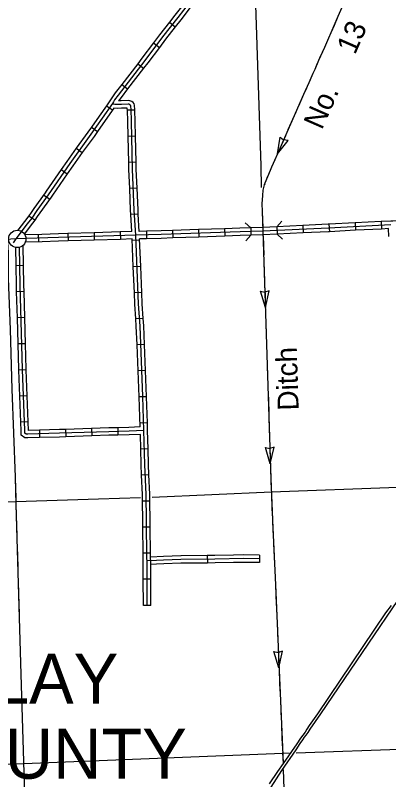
# Model space of a CAD drawing. Extents: x -5566 to 1759129, y -3726 to 731467.
# Drawn here: x -4817.8 to -4760.4, y 389.7 to 507.2 of the extents above; entities that cross this region are included whole.
import ezdxf

# ---------------------------------------------------------------- set-up
doc = ezdxf.new("R2010")
doc.units = 0
doc.layers.add('Default', color=7, linetype='Continuous')

msp = doc.modelspace()

# ---------------------------------------------------------------- linework, layer by layer
at = {"layer": 'Default'}
for p, q in [((-4794.1, 506.12), (-4793.2, 505.42)), ((-4796.55, 502.94), (-4795.64, 502.25)), ((-4798.97, 499.75), (-4798.07, 499.05)), ((-4801.42, 496.57), (-4800.52, 495.87)), ((-4803.77, 493.29), (-4802.84, 492.65)), ((-4799.41, 492.62), (-4800.55, 492.59)), ((-4806.06, 490.01), (-4805.13, 489.35)), ((-4799.31, 488.61), (-4800.44, 488.58)), ((-4777.51, 485.9), (-4777.12, 488.47)), ((-4777.51, 485.9), (-4775.88, 487.93)), ((-4777.12, 488.47), (-4776.57, 488.04)), ((-4775.88, 487.93), (-4776.57, 488.04)), ((-4808.39, 486.75), (-4807.47, 486.09)), ((-4799.21, 484.6), (-4800.35, 484.58)), ((-4810.72, 483.47), (-4809.78, 482.83)), ((-4813.41, 479.59), (-4812.47, 478.94)), ((-4799.06, 480.61), (-4800.2, 480.56)), ((-4815.69, 476.37), (-4814.74, 475.73)), ((-4798.88, 476.61), (-4800.02, 476.55)), ((-4773.62, 474.88), (-4773.56, 473.74)), ((-4769.61, 475.07), (-4769.55, 473.93)), ((-4765.61, 475.28), (-4765.55, 474.14)), ((-4761.6, 475.48), (-4761.54, 474.34)), ((-4809.67, 473.65), (-4809.64, 472.51)), ((-4805.66, 473.77), (-4805.63, 472.63)), ((-4801.65, 473.89), (-4801.62, 472.75)), ((-4797.64, 473.99), (-4797.62, 472.85)), ((-4793.64, 474.1), (-4793.6, 472.96)), ((-4789.63, 474.24), (-4789.59, 473.1)), ((-4785.63, 474.38), (-4785.59, 473.24)), ((-4781.62, 474.52), (-4781.58, 473.38)), ((-4777.62, 474.68), (-4777.57, 473.54)), ((-4814.24, 473.51), (-4814.2, 472.37)), ((-4798.67, 472.6), (-4799.81, 472.55)), ((-4816.49, 468.72), (-4817.62, 468.7)), ((-4798.5, 468.59), (-4799.64, 468.54)), ((-4816.41, 464.72), (-4817.55, 464.69)), ((-4798.33, 464.58), (-4799.47, 464.54)), ((-4779.37, 462.29), (-4780.13, 464.79)), ((-4780.13, 464.79), (-4779.45, 464.63)), ((-4778.78, 464.83), (-4779.44, 464.63)), ((-4779.37, 462.29), (-4778.78, 464.83)), ((-4816.3, 460.71), (-4817.44, 460.68)), ((-4798.11, 460.59), (-4799.25, 460.52)), ((-4816.2, 456.7), (-4817.34, 456.67)), ((-4797.92, 456.57), (-4799.06, 456.53)), ((-4816.1, 452.7), (-4817.23, 452.66)), ((-4797.76, 452.57), (-4798.9, 452.52)), ((-4815.94, 448.69), (-4817.08, 448.65)), ((-4797.6, 448.56), (-4798.74, 448.52)), ((-4815.79, 444.69), (-4816.93, 444.64)), ((-4797.48, 444.55), (-4798.61, 444.51)), ((-4814.05, 443.42), (-4814.02, 442.28)), ((-4810.05, 443.53), (-4810.01, 442.39)), ((-4806.04, 443.67), (-4806, 442.53)), ((-4802.03, 443.78), (-4802, 442.65)), ((-4778.61, 438.25), (-4779.36, 440.74)), ((-4779.36, 440.74), (-4778.69, 440.58)), ((-4778.02, 440.78), (-4778.68, 440.58)), ((-4778.61, 438.25), (-4778.02, 440.78)), ((-4797.37, 440.54), (-4798.51, 440.51)), ((-4797.24, 436.54), (-4798.38, 436.49)), ((-4797.09, 432.52), (-4798.23, 432.5)), ((-4797.03, 428.5), (-4798.17, 428.49)), ((-4797, 424.49), (-4798.14, 424.48)), ((-4788.28, 424.13), (-4788.27, 422.99)), ((-4780.25, 424.2), (-4780.26, 423.06)), ((-4796.97, 420.48), (-4798.11, 420.48)), ((-4796.95, 416.47), (-4798.09, 416.47)), ((-4777.28, 406.89), (-4778.06, 409.38)), ((-4778.06, 409.38), (-4777.39, 409.23)), ((-4776.72, 409.44), (-4777.38, 409.23)), ((-4777.28, 406.89), (-4776.72, 409.44))]:
    msp.add_line(p, q, dxfattribs=at)
for points in [[(-4763.47, 517.83), (-4768.25, 506.99), (-4769.3, 504.52), (-4769.67, 503.68), (-4770.3, 502.24), (-4771.22, 500.26), (-4771.76, 498.86), (-4772.09, 498.26), (-4772.72, 496.79), (-4773.51, 495.01), (-4777.51, 485.9), (-4778.43, 483.83), (-4778.89, 482.73), (-4779.21, 482.02), (-4779.53, 481.11), (-4779.74, 480.29), (-4779.81, 479.47), (-4779.88, 478.8), (-4779.9, 478.28), (-4779.84, 477.05), (-4779.74, 474.02), (-4778.54, 436), (-4778.25, 428.36)], [(-4785.83, 515.93), (-4792.8, 506.87), (-4795.14, 503.86), (-4797.87, 500.25), (-4801.97, 494.91), (-4802.55, 494.18), (-4802.7, 493.91), (-4802.86, 493.61), (-4804.41, 491.37), (-4806.14, 488.91), (-4809.39, 484.4), (-4812.72, 479.57), (-4814.45, 477.18), (-4815.22, 476.03), (-4815.91, 475.13), (-4817.67, 472.82), (-4818.06, 472.22)], [(-4820.46, 512.01), (-4818.96, 472.49), (-4818.91, 471.43), (-4818.86, 470.81), (-4818.87, 469.76), (-4818.83, 466.73), (-4818.54, 458.88), (-4818.31, 449.71), (-4817.77, 436.19), (-4817.67, 431.97)], [(-4779.94, 480.72), (-4780.01, 484.03), (-4780.95, 511.91)], [(-4791.65, 509.29), (-4793.25, 507.22), (-4794.1, 506.12)], [(-4790.75, 508.6), (-4792.35, 506.52), (-4793.2, 505.42)], [(-4768.24, 507), (-4768.25, 506.99), (-4768.83, 505.62)], [(-4794.1, 506.12), (-4795.6, 504.2), (-4796.55, 502.94)], [(-4793.2, 505.42), (-4794.69, 503.51), (-4795.64, 502.25)], [(-4768.83, 505.62), (-4769.3, 504.52), (-4769.42, 504.24)], [(-4769.83, 503.32), (-4770.3, 502.24), (-4771.07, 500.58)], [(-4796.55, 502.94), (-4798.32, 500.59), (-4798.97, 499.75)], [(-4795.64, 502.25), (-4797.42, 499.9), (-4798.07, 499.05)], [(-4798.97, 499.75), (-4801.42, 496.57)], [(-4771.46, 499.66), (-4771.76, 498.86), (-4772.09, 498.26), (-4772.67, 496.91)], [(-4798.07, 499.05), (-4800.52, 495.87)], [(-4801.42, 496.57), (-4802.42, 495.26), (-4803.35, 493.91), (-4803.77, 493.29)], [(-4773.08, 495.99), (-4773.51, 495.01), (-4774.29, 493.24)], [(-4800.52, 495.87), (-4801.52, 494.56), (-4801.94, 494.03)], [(-4797.61, 429.46), (-4797.68, 433.53), (-4797.88, 438.13), (-4798.01, 443.36), (-4798.17, 448.58), (-4798.61, 459.41), (-4798.83, 462.81), (-4799.28, 473.39), (-4799.49, 477.25), (-4799.75, 483.53), (-4799.93, 490.88), (-4799.99, 492.82), (-4800.01, 493.11), (-4800.03, 493.26), (-4800.04, 493.32), (-4800.1, 493.4), (-4800.16, 493.45), (-4800.32, 493.51), (-4800.44, 493.52), (-4801.47, 493.49), (-4802.03, 493.46), (-4802.49, 493.48), (-4802.7, 493.55), (-4802.86, 493.61)], [(-4799.41, 492.62), (-4799.42, 492.85), (-4799.44, 493.16), (-4799.46, 493.36), (-4799.51, 493.56), (-4799.68, 493.79), (-4799.89, 493.96), (-4800.2, 494.07), (-4800.42, 494.09), (-4801.5, 494.06), (-4801.94, 494.03)], [(-4803.77, 493.29), (-4804.87, 491.69), (-4806.06, 490.01)], [(-4802.65, 492.92), (-4803.94, 491.04), (-4805.13, 489.35)], [(-4800.55, 492.59), (-4800.56, 492.79), (-4800.57, 492.94), (-4801.45, 492.92), (-4802.03, 492.89), (-4802.65, 492.92)], [(-4800.44, 488.58), (-4800.5, 490.86), (-4800.55, 492.59)], [(-4799.31, 488.61), (-4799.36, 490.89), (-4799.41, 492.62)], [(-4774.69, 492.32), (-4775.9, 489.57)], [(-4806.06, 490.01), (-4806.6, 489.24), (-4808.39, 486.75)], [(-4805.13, 489.35), (-4805.67, 488.57), (-4807.47, 486.09)], [(-4800.35, 484.58), (-4800.44, 488.58)], [(-4799.21, 484.6), (-4799.31, 488.61)], [(-4776.3, 488.65), (-4777.51, 485.9), (-4777.51, 485.9)], [(-4808.39, 486.75), (-4809.86, 484.73), (-4810.72, 483.47)], [(-4807.47, 486.09), (-4808.93, 484.07), (-4809.78, 482.83)], [(-4800.2, 480.56), (-4800.32, 483.51), (-4800.35, 484.58)], [(-4799.06, 480.61), (-4799.18, 483.55), (-4799.21, 484.6)], [(-4777.92, 484.98), (-4778.43, 483.83), (-4778.52, 483.6)], [(-4810.72, 483.47), (-4813, 480.17)], [(-4778.52, 483.6), (-4778.89, 482.73), (-4779.12, 482.22)], [(-4809.78, 482.83), (-4812.06, 479.52)], [(-4779.47, 481.29), (-4779.53, 481.11), (-4779.74, 480.29), (-4779.81, 479.47), (-4779.88, 478.8), (-4779.89, 478.32)], [(-4813, 480.17), (-4813.18, 479.9), (-4814.91, 477.51), (-4815.32, 476.9)], [(-4812.06, 479.52), (-4812.25, 479.25), (-4813.98, 476.85), (-4814.38, 476.26)], [(-4800.02, 476.55), (-4800.05, 477.22), (-4800.2, 480.56)], [(-4798.88, 476.61), (-4798.92, 477.28), (-4799.06, 480.61)], [(-4779.85, 477.32), (-4779.84, 477.05), (-4779.76, 474.58)], [(-4815.32, 476.9), (-4815.69, 476.37), (-4816.36, 475.48), (-4817.37, 474.15)], [(-4814.38, 476.26), (-4814.76, 475.7), (-4815.46, 474.79), (-4816.37, 473.59)], [(-4799.88, 473.94), (-4800.02, 476.55)], [(-4798.74, 473.97), (-4798.88, 476.61)], [(-4760.09, 474.99), (-4769.7, 474.49), (-4779.76, 474.01), (-4783.25, 473.89), (-4795.37, 473.47), (-4799.28, 473.39), (-4811.13, 473.04), (-4817.67, 472.82), (-4819.19, 472.75)], [(-4782.45, 475.29), (-4781.62, 474.52)], [(-4777.62, 474.68), (-4776.85, 475.53)], [(-4773.62, 474.88), (-4777.62, 474.68)], [(-4769.61, 475.07), (-4769.73, 475.06), (-4773.62, 474.88)], [(-4765.61, 475.28), (-4769.61, 475.07)], [(-4761.6, 475.48), (-4765.61, 475.28)], [(-4757.58, 475.62), (-4759.78, 475.57), (-4760.11, 475.56), (-4761.6, 475.48)], [(-4809.67, 473.65), (-4811.15, 473.61), (-4813.68, 473.52)], [(-4805.66, 473.77), (-4809.67, 473.65)], [(-4801.65, 473.89), (-4805.66, 473.77)], [(-4799.88, 473.94), (-4801.65, 473.89)], [(-4797.64, 473.99), (-4798.74, 473.97)], [(-4793.64, 474.1), (-4795.39, 474.04), (-4797.64, 473.99)], [(-4789.63, 474.24), (-4793.64, 474.1)], [(-4785.63, 474.38), (-4789.63, 474.24)], [(-4781.62, 474.52), (-4783.27, 474.46), (-4785.63, 474.38)], [(-4777.62, 474.68), (-4779.78, 474.58), (-4781.62, 474.52)], [(-4773.56, 473.74), (-4777.57, 473.54)], [(-4769.55, 473.93), (-4769.68, 473.93), (-4773.56, 473.74)], [(-4765.55, 474.14), (-4769.55, 473.93)], [(-4761.54, 474.34), (-4765.55, 474.14)], [(-4760.46, 474.4), (-4761.54, 474.34)], [(-4760.42, 473.2), (-4760.46, 474.4)], [(-4813.68, 473.52), (-4816.27, 473.44)], [(-4809.64, 472.51), (-4811.12, 472.47), (-4813.64, 472.39)], [(-4805.63, 472.63), (-4809.64, 472.51)], [(-4801.62, 472.75), (-4805.63, 472.63)], [(-4799.82, 472.81), (-4801.62, 472.75)], [(-4799.64, 468.54), (-4799.82, 472.81)], [(-4797.62, 472.85), (-4798.68, 472.83)], [(-4798.5, 468.59), (-4798.68, 472.83)], [(-4793.6, 472.96), (-4795.36, 472.9), (-4797.62, 472.85)], [(-4789.59, 473.1), (-4793.6, 472.96)], [(-4785.59, 473.24), (-4789.59, 473.1)], [(-4781.58, 473.38), (-4783.23, 473.32), (-4785.59, 473.24)], [(-4781.58, 473.38), (-4782.36, 472.54)], [(-4777.57, 473.54), (-4779.74, 473.44), (-4781.58, 473.38)], [(-4779.72, 473.31), (-4779.63, 470.31)], [(-4776.72, 472.78), (-4777.57, 473.54)], [(-4817.62, 468.7), (-4817.67, 471.51)], [(-4810.97, 442.93), (-4815.82, 442.8), (-4816.08, 442.8), (-4816.28, 442.95), (-4816.31, 443.35), (-4816.67, 452.76), (-4817, 465.71), (-4817.1, 471.62)], [(-4816.49, 468.72), (-4816.54, 471.86)], [(-4813.64, 472.39), (-4816.23, 472.3)], [(-4779.6, 469.31), (-4779.5, 466.3)], [(-4817.55, 464.69), (-4817.57, 465.7), (-4817.62, 468.7)], [(-4816.41, 464.72), (-4816.43, 465.72), (-4816.49, 468.72)], [(-4799.47, 464.54), (-4799.64, 468.54)], [(-4798.33, 464.58), (-4798.5, 468.59)], [(-4817.44, 460.68), (-4817.55, 464.69)], [(-4816.3, 460.71), (-4816.41, 464.72)], [(-4799.25, 460.52), (-4799.4, 462.78), (-4799.47, 464.54)], [(-4798.11, 460.59), (-4798.26, 462.84), (-4798.33, 464.58)], [(-4779.47, 465.3), (-4779.37, 462.29)], [(-4816.2, 456.7), (-4816.3, 460.71)], [(-4779.34, 461.29), (-4779.29, 459.79)], [(-4817.34, 456.67), (-4817.44, 460.68)], [(-4799.06, 456.53), (-4799.18, 459.38), (-4799.25, 460.52)], [(-4797.92, 456.57), (-4798.04, 459.44), (-4798.11, 460.59)], [(-4779.29, 459.79), (-4779.25, 458.28)], [(-4779.21, 457.28), (-4779.12, 454.28)], [(-4817.23, 452.66), (-4817.24, 452.74), (-4817.34, 456.67)], [(-4816.1, 452.7), (-4816.1, 452.77), (-4816.2, 456.7)], [(-4798.9, 452.52), (-4799.06, 456.53)], [(-4797.76, 452.57), (-4797.92, 456.57)], [(-4817.08, 448.65), (-4817.23, 452.66)], [(-4815.94, 448.69), (-4816.1, 452.7)], [(-4798.74, 448.52), (-4798.74, 448.56), (-4798.9, 452.52)], [(-4797.6, 448.56), (-4797.6, 448.6), (-4797.76, 452.57)], [(-4779.09, 453.27), (-4778.99, 450.27)], [(-4778.96, 449.27), (-4778.86, 446.26)], [(-4816.93, 444.64), (-4817.08, 448.65)], [(-4815.79, 444.69), (-4815.94, 448.69)], [(-4798.59, 443.9), (-4798.74, 448.52)], [(-4797.48, 444.55), (-4797.6, 448.56)], [(-4814.02, 442.28), (-4815.81, 442.23), (-4816.27, 442.23), (-4816.84, 442.66), (-4816.88, 443.32), (-4816.93, 444.64)], [(-4814.05, 443.42), (-4815.74, 443.37), (-4815.74, 443.38), (-4815.79, 444.69)], [(-4797.37, 440.54), (-4797.44, 443.38), (-4797.48, 444.55)], [(-4778.83, 445.26), (-4778.74, 442.25)], [(-4810.05, 443.53), (-4810.99, 443.5), (-4814.05, 443.42)], [(-4798.01, 443.36), (-4800.3, 443.25), (-4803.4, 443.18), (-4810.97, 442.93)], [(-4806.04, 443.67), (-4810.05, 443.53)], [(-4802.03, 443.78), (-4803.42, 443.75), (-4806.04, 443.67)], [(-4798.59, 443.9), (-4800.32, 443.82), (-4802.03, 443.78)], [(-4810.01, 442.39), (-4810.96, 442.36), (-4814.02, 442.28)], [(-4806, 442.53), (-4810.01, 442.39)], [(-4802, 442.65), (-4803.39, 442.62), (-4806, 442.53)], [(-4798.56, 442.76), (-4800.28, 442.68), (-4802, 442.65)], [(-4798.51, 440.51), (-4798.56, 442.76)], [(-4778.71, 441.25), (-4778.61, 438.25)], [(-4798.38, 436.49), (-4798.45, 438.11), (-4798.51, 440.51)], [(-4797.24, 436.54), (-4797.31, 438.15), (-4797.37, 440.54)], [(-4778.58, 437.24), (-4778.54, 436), (-4778.53, 435.74)], [(-4798.23, 432.5), (-4798.25, 433.52), (-4798.38, 436.49)], [(-4797.09, 432.52), (-4797.11, 433.55), (-4797.24, 436.54)], [(-4817.75, 435.27), (-4817.67, 432.26)], [(-4778.53, 435.74), (-4778.47, 434.24)], [(-4796.75, 433.12), (-4778.45, 433.92)], [(-4778.45, 433.92), (-4759.05, 434.65)], [(-4817.69, 432.44), (-4804.97, 432.84), (-4798.54, 433.05)], [(-4798.17, 428.49), (-4798.18, 429.46), (-4798.23, 432.5)], [(-4797.03, 428.5), (-4797.04, 429.47), (-4797.09, 432.52)], [(-4778.43, 433.24), (-4778.32, 430.23)], [(-4845.6, 431.74), (-4824.91, 432.35), (-4817.69, 432.44)], [(-4817.67, 431.97), (-4816.9, 405.91), (-4816.49, 392.49), (-4815.62, 362.39), (-4815.53, 359.66), (-4815.5, 358.79), (-4815.34, 353.2), (-4815.17, 347.64), (-4814.91, 340.66), (-4814.85, 339.52), (-4814.9, 337.55), (-4814.88, 337.3), (-4814.8, 336.8), (-4814.76, 336.65)], [(-4817.67, 431.97), (-4817.62, 430.47)], [(-4817.59, 429.47), (-4817.51, 426.46)], [(-4797.52, 416.47), (-4797.54, 421.21), (-4797.54, 423.3), (-4797.56, 423.67), (-4797.61, 429.46)], [(-4778.28, 429.23), (-4778.25, 428.36)], [(-4798.14, 424.48), (-4798.17, 428.49)], [(-4797, 424.49), (-4797.03, 428.5)], [(-4778.25, 428.42), (-4777.82, 419.62), (-4777.22, 405.36), (-4776.76, 394.69), (-4776.66, 392.19)], [(-4778.25, 428.42), (-4778.18, 426.92)], [(-4817.48, 425.46), (-4817.39, 422.45)], [(-4778.13, 425.92), (-4777.98, 422.92)], [(-4798.11, 420.48), (-4798.11, 421.21), (-4798.11, 423.28), (-4798.13, 423.65), (-4798.14, 424.48)], [(-4796.97, 420.48), (-4796.97, 421.21), (-4796.97, 423.31), (-4796.99, 423.68), (-4797, 424.49)], [(-4780.25, 423.63), (-4782.66, 423.66), (-4787.11, 423.57), (-4792.36, 423.51), (-4794.99, 423.42), (-4796.09, 423.37), (-4797.54, 423.3)], [(-4792.29, 424.08), (-4792.37, 424.08), (-4795.01, 423.99), (-4797, 423.9)], [(-4788.28, 424.13), (-4792.29, 424.08)], [(-4784.28, 424.2), (-4787.12, 424.14), (-4788.28, 424.13)], [(-4780.25, 424.2), (-4782.66, 424.23), (-4784.28, 424.2)], [(-4780.26, 423.06), (-4782.66, 423.09), (-4784.25, 423.06)], [(-4792.28, 422.94), (-4792.35, 422.94), (-4794.97, 422.85), (-4796.06, 422.8), (-4796.97, 422.75)], [(-4788.27, 422.99), (-4792.28, 422.94)], [(-4784.25, 423.06), (-4787.1, 423), (-4788.27, 422.99)], [(-4777.93, 421.91), (-4777.82, 419.62), (-4777.79, 418.91)], [(-4817.36, 421.45), (-4817.27, 418.44)], [(-4798.09, 416.47), (-4798.11, 420.48)], [(-4796.95, 416.47), (-4796.97, 420.48)], [(-4758.13, 418.67), (-4770.89, 399.8), (-4772.54, 397.42), (-4772.87, 396.95), (-4773.18, 396.52), (-4773.39, 396.2), (-4773.67, 395.78), (-4774.08, 395.25), (-4774.71, 394.28), (-4776.91, 391.07), (-4778.55, 388.55)], [(-4817.24, 417.44), (-4817.15, 414.44)], [(-4777.74, 417.91), (-4777.62, 414.9)], [(-4760.07, 416.45), (-4760.93, 415.33), (-4771.38, 399.78), (-4772.63, 397.99), (-4773.03, 397.42), (-4773.28, 397), (-4773.97, 396.04), (-4774.54, 395.18), (-4776.66, 392.19), (-4777.52, 390.96), (-4778.8, 389.04)], [(-4777.58, 413.9), (-4777.45, 410.9)], [(-4777.41, 409.9), (-4777.28, 406.89)], [(-4777.24, 405.89), (-4777.22, 405.36), (-4777.18, 404.39)], [(-4777.18, 404.39), (-4777.11, 402.89)], [(-4777.07, 401.88), (-4776.94, 398.88)], [(-4776.9, 397.88), (-4776.77, 394.87)], [(-4816.43, 392.17), (-4776.68, 393.74)], [(-4776.73, 393.87), (-4776.66, 392.19)], [(-4776.68, 393.74), (-4775.71, 393.78)], [(-4774.65, 393.81), (-4757.41, 394.44)], [(-4855.99, 391.19), (-4816.43, 392.17)], [(-4776, 374.84), (-4776.59, 391.26)]]:
    msp.add_lwpolyline(points, dxfattribs=at)
msp.add_circle((-4817.45, 472.82), 1.33, dxfattribs=at)

# ---------------------------------------------------------------- texts
for s, rotation, p in [('No.     13', 66.2978, (-4770.69, 489.47)), ('Ditch', 91.7849, (-4774.25, 446.48))]:
    msp.add_text(s, height=3.205, rotation=rotation, dxfattribs=at).set_placement(p)
for s, p in [('CLAY', (-4828.76, 401.35)), ('COUNTY', (-4834.77, 389.83))]:
    msp.add_text(s, height=7.676, dxfattribs=at).set_placement(p)

doc.saveas('drawing.dxf')
